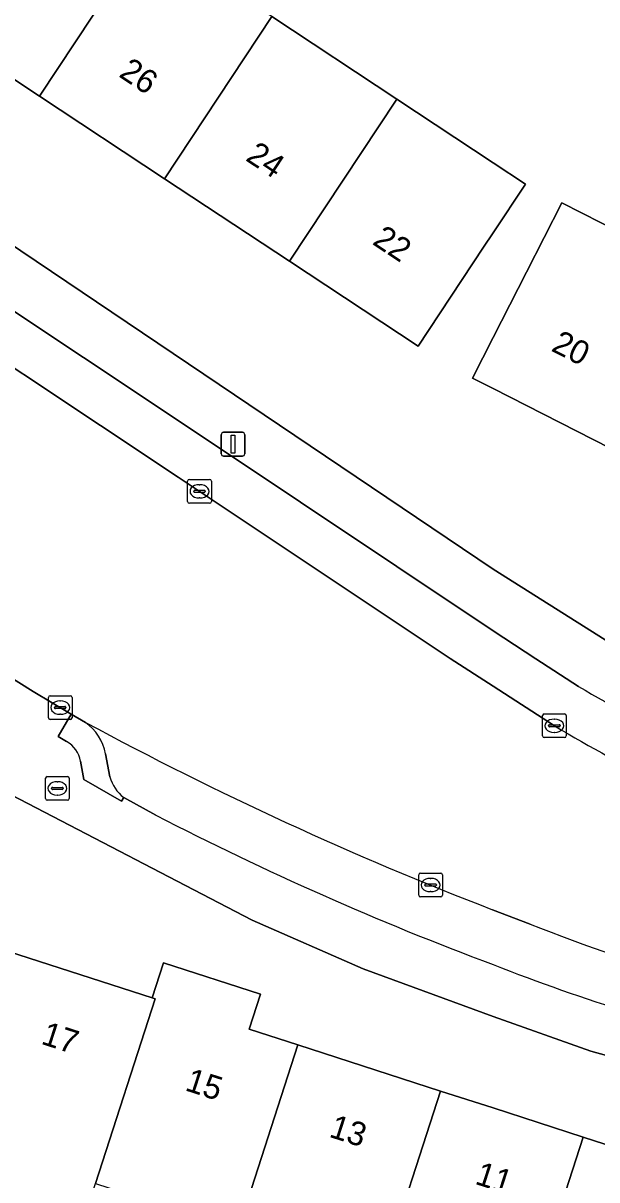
# Model space of a CAD drawing. Extents: x 160554 to 161248, y 385329 to 386506.
# Drawn here: x 160980.2 to 161004.37, y 385929.39 to 385978.1 of the extents above; entities that cross this region are included whole.
import ezdxf

# ---------------------------------------------------------------- set-up
doc = ezdxf.new("R2010")
doc.units = 0
for name, color, linetype in [('IMGEO_Brandkraan', 7, 'Continuous'), ('IMGEO_Erf', 7, 'Continuous'), ('IMGEO_Kolk', 7, 'Continuous'), ('IMGEO_Lichtmast', 7, 'Continuous'), ('IMGEO_Pand', 7, 'Continuous'), ('IMGEO_Pand_nummerreeks', 7, 'Continuous'), ('IMGEO_Parkeervlak_open', 7, 'Continuous'), ('IMGEO_Rijbaan_lokaal_open', 7, 'Continuous'), ('IMGEO_Voetpad_open', 7, 'Continuous')]:
    doc.layers.add(name, color=color, linetype=linetype)

msp = doc.modelspace()

# ---------------------------------------------------------------- linework, layer by layer
at = {"layer": 'IMGEO_Brandkraan'}
for p, q in [((160981.14, 385945.451), (160981.14, 385946.303)), ((160981.215, 385946.377), (160982.067, 385946.377)), ((160981.628, 385946.157), (160981.653, 385946.157)), ((160982.141, 385946.303), (160982.141, 385945.451)), ((160981.399, 385945.871), (160981.399, 385945.883)), ((160981.837, 385945.834), (160981.439, 385945.834)), ((160981.442, 385945.92), (160981.84, 385945.92)), ((160981.651, 385945.597), (160981.626, 385945.597)), ((160981.883, 385945.883), (160981.883, 385945.871)), ((160982.067, 385945.377), (160981.215, 385945.377))]:
    msp.add_line(p, q, dxfattribs=at)
for points in [[(160981.14, 385945.451), (160981.14, 385946.303)], [(160981.215, 385946.377), (160982.067, 385946.377)], [(160982.141, 385946.303), (160982.141, 385945.451)], [(160982.067, 385945.377), (160981.215, 385945.377)]]:
    msp.add_lwpolyline(points, dxfattribs=at)
for centre, radius, start, end in [((160981.217, 385946.301), 0.0765, 91.552, 178.448), ((160981.217, 385946.301), 0.0765, 91.552, 178.448), ((160982.065, 385946.301), 0.0765, 1.552, 88.448), ((160982.065, 385946.301), 0.0765, 1.552, 88.448), ((160981.439, 385945.88), 0.0403, 85.8775, 175.7526), ((160981.436, 385945.87), 0.0366, 178.938, 274.7102), ((160981.84, 385945.877), 0.043, 264.8664, 352.4533), ((160981.844, 385945.882), 0.0386, 1.7309, 96.639), ((160981.217, 385945.453), 0.0765, 181.552, 268.448), ((160981.217, 385945.453), 0.0765, 181.552, 268.448), ((160982.065, 385945.453), 0.0765, 271.552, 358.448), ((160982.065, 385945.453), 0.0765, 271.552, 358.448)]:
    msp.add_arc(centre, radius, start, end, dxfattribs=at)
for centre, major_axis, ratio, start_param, end_param in [((160981.627, 385945.877), (-0.387, 0.002), 0.722429, 4.712389, 7.853982), ((160981.652, 385945.877), (-0.39, 0.002), 0.717154, 1.570796, 4.712389)]:
    msp.add_ellipse(centre, major_axis=major_axis, ratio=ratio, start_param=start_param, end_param=end_param, dxfattribs=at)
at = {"layer": 'IMGEO_Erf'}
for points in [[(160990.671, 385978.384), (160995.939, 385974.905), (161000, 385972.222), (161001.356, 385971.326), (161000, 385969.274), (160999.598, 385968.666), (160996.842, 385964.493), (160991.425, 385968.071), (160986.157, 385971.551), (160980.89, 385975.03), (160975.474, 385978.608)], [(160972.379, 385973.71), (161000, 385955.113), (161004.713, 385952.127)], [(161039.687, 385927.317), (161013.833, 385932.134), (161004.116, 385934.809), (161000, 385936.274), (160994.519, 385938.283), (160989.848, 385940.323), (160979.7, 385945.599), (160975.804, 385939.173), (160979.278, 385938.053), (160979.584, 385939.004), (160985.637, 385937.051), (160986.115, 385938.532), (160990.202, 385937.214), (160989.724, 385935.733), (160991.773, 385935.072), (160997.783, 385933.133), (161000, 385932.418), (161003.794, 385931.194), (161009.971, 385929.201)]]:
    msp.add_lwpolyline(points, dxfattribs=at)
msp.add_lwpolyline([(161008.686, 385967.585), (161014.332, 385964.713), (161019.977, 385961.842), (161025.781, 385958.889), (161024.294, 385955.966), (161022.026, 385951.509), (161016.224, 385954.461), (161010.578, 385957.333), (161004.933, 385960.205), (161000, 385962.715), (160999.132, 385963.156), (161000, 385964.863), (161001.399, 385967.613), (161002.886, 385970.536)], close=True, dxfattribs=at)
at = {"layer": 'IMGEO_Kolk'}
for p, q in [((160987.128, 385957.959), (160987.128, 385958.811)), ((160987.203, 385958.885), (160988.055, 385958.885)), ((160987.616, 385958.665), (160987.641, 385958.665)), ((160988.129, 385958.811), (160988.129, 385957.959)), ((160987.387, 385958.379), (160987.387, 385958.391)), ((160987.825, 385958.342), (160987.427, 385958.342)), ((160987.43, 385958.428), (160987.828, 385958.428)), ((160987.871, 385958.391), (160987.871, 385958.379)), ((160988.055, 385957.885), (160987.203, 385957.885)), ((160987.639, 385958.105), (160987.614, 385958.105)), ((160981.26, 385948.852), (160981.26, 385949.704)), ((160981.335, 385949.778), (160982.187, 385949.778)), ((160981.748, 385949.558), (160981.773, 385949.558)), ((160982.261, 385949.704), (160982.261, 385948.852)), ((160981.519, 385949.272), (160981.519, 385949.284)), ((160981.957, 385949.235), (160981.559, 385949.235)), ((160981.562, 385949.321), (160981.96, 385949.321)), ((160981.771, 385948.998), (160981.746, 385948.998)), ((160982.003, 385949.284), (160982.003, 385949.272)), ((161002.077, 385948.088), (161002.077, 385948.94)), ((161002.152, 385949.014), (161003.004, 385949.014)), ((161003.078, 385948.94), (161003.078, 385948.088)), ((160982.187, 385948.778), (160981.335, 385948.778)), ((161002.336, 385948.508), (161002.336, 385948.52)), ((161002.774, 385948.471), (161002.376, 385948.471)), ((161002.379, 385948.557), (161002.777, 385948.557)), ((161002.565, 385948.794), (161002.59, 385948.794)), ((161002.82, 385948.52), (161002.82, 385948.508)), ((161003.004, 385948.014), (161002.152, 385948.014)), ((161002.588, 385948.234), (161002.563, 385948.234)), ((160996.864, 385941.382), (160996.864, 385942.234)), ((160996.939, 385942.308), (160997.791, 385942.308)), ((160997.352, 385942.088), (160997.377, 385942.088)), ((160997.865, 385942.234), (160997.865, 385941.382)), ((160997.123, 385941.802), (160997.123, 385941.814)), ((160997.561, 385941.765), (160997.163, 385941.765)), ((160997.166, 385941.851), (160997.564, 385941.851)), ((160997.607, 385941.814), (160997.607, 385941.802)), ((160997.791, 385941.308), (160996.939, 385941.308)), ((160997.375, 385941.528), (160997.35, 385941.528))]:
    msp.add_line(p, q, dxfattribs=at)
for points in [[(160987.128, 385957.959), (160987.128, 385958.811)], [(160987.203, 385958.885), (160988.055, 385958.885)], [(160988.129, 385958.811), (160988.129, 385957.959)], [(160988.055, 385957.885), (160987.203, 385957.885)], [(160981.26, 385948.852), (160981.26, 385949.704)], [(160981.335, 385949.778), (160982.187, 385949.778)], [(160982.261, 385949.704), (160982.261, 385948.852)], [(161002.077, 385948.088), (161002.077, 385948.94)], [(161002.152, 385949.014), (161003.004, 385949.014)], [(161003.078, 385948.94), (161003.078, 385948.088)], [(160982.187, 385948.778), (160981.335, 385948.778)], [(161003.004, 385948.014), (161002.152, 385948.014)], [(160996.864, 385941.382), (160996.864, 385942.234)], [(160996.939, 385942.308), (160997.791, 385942.308)], [(160997.865, 385942.234), (160997.865, 385941.382)], [(160997.791, 385941.308), (160996.939, 385941.308)]]:
    msp.add_lwpolyline(points, dxfattribs=at)
for centre, radius, start, end in [((160987.205, 385958.809), 0.0765, 91.552, 178.448), ((160987.205, 385958.809), 0.0765, 91.552, 178.448), ((160988.053, 385958.809), 0.0765, 1.552, 88.448), ((160988.053, 385958.809), 0.0765, 1.552, 88.448), ((160987.427, 385958.388), 0.0403, 85.8775, 175.7526), ((160987.424, 385958.378), 0.0366, 178.938, 274.7102), ((160987.828, 385958.385), 0.043, 264.8664, 352.4533), ((160987.832, 385958.39), 0.0386, 1.7309, 96.639), ((160987.205, 385957.961), 0.0765, 181.552, 268.448), ((160987.205, 385957.961), 0.0765, 181.552, 268.448), ((160988.053, 385957.961), 0.0765, 271.552, 358.448), ((160988.053, 385957.961), 0.0765, 271.552, 358.448), ((160981.337, 385949.702), 0.0765, 91.552, 178.448), ((160981.337, 385949.702), 0.0765, 91.552, 178.448), ((160982.185, 385949.702), 0.0765, 1.552, 88.448), ((160982.185, 385949.702), 0.0765, 1.552, 88.448), ((160981.559, 385949.281), 0.0403, 85.8775, 175.7526), ((160981.556, 385949.271), 0.0366, 178.938, 274.7102), ((160981.96, 385949.278), 0.043, 264.8664, 352.4533), ((160981.964, 385949.283), 0.0386, 1.7309, 96.639), ((161002.154, 385948.938), 0.0765, 91.552, 178.448), ((161002.154, 385948.938), 0.0765, 91.552, 178.448), ((161003.002, 385948.938), 0.0765, 1.552, 88.448), ((161003.002, 385948.938), 0.0765, 1.552, 88.448), ((160981.337, 385948.854), 0.0765, 181.552, 268.448), ((160981.337, 385948.854), 0.0765, 181.552, 268.448), ((160982.185, 385948.854), 0.0765, 271.552, 358.448), ((160982.185, 385948.854), 0.0765, 271.552, 358.448), ((161002.376, 385948.517), 0.0403, 85.8775, 175.7526), ((161002.373, 385948.507), 0.0366, 178.938, 274.7102), ((161002.777, 385948.514), 0.043, 264.8664, 352.4533), ((161002.781, 385948.519), 0.0386, 1.7309, 96.639), ((161002.154, 385948.09), 0.0765, 181.552, 268.448), ((161002.154, 385948.09), 0.0765, 181.552, 268.448), ((161003.002, 385948.09), 0.0765, 271.552, 358.448), ((161003.002, 385948.09), 0.0765, 271.552, 358.448), ((160996.941, 385942.232), 0.0765, 91.552, 178.448), ((160996.941, 385942.232), 0.0765, 91.552, 178.448), ((160997.789, 385942.232), 0.0765, 1.552, 88.448), ((160997.789, 385942.232), 0.0765, 1.552, 88.448), ((160997.163, 385941.811), 0.0403, 85.8775, 175.7526), ((160997.16, 385941.801), 0.0366, 178.938, 274.7102), ((160997.564, 385941.808), 0.043, 264.8664, 352.4533), ((160997.568, 385941.813), 0.0386, 1.7309, 96.639), ((160996.941, 385941.384), 0.0765, 181.552, 268.448), ((160996.941, 385941.384), 0.0765, 181.552, 268.448), ((160997.789, 385941.384), 0.0765, 271.552, 358.448), ((160997.789, 385941.384), 0.0765, 271.552, 358.448)]:
    msp.add_arc(centre, radius, start, end, dxfattribs=at)
for centre, major_axis, ratio, start_param, end_param in [((160987.615, 385958.385), (-0.387, 0.002), 0.722429, 4.712389, 7.853982), ((160987.64, 385958.385), (-0.39, 0.002), 0.717154, 1.570796, 4.712389), ((160981.747, 385949.278), (-0.387, 0.002), 0.722429, 4.712389, 7.853982), ((160981.772, 385949.278), (-0.39, 0.002), 0.717154, 1.570796, 4.712389), ((161002.564, 385948.514), (-0.387, 0.002), 0.722429, 4.712389, 7.853982), ((161002.589, 385948.514), (-0.39, 0.002), 0.717154, 1.570796, 4.712389), ((160997.351, 385941.808), (-0.387, 0.002), 0.722429, 4.712389, 7.853982), ((160997.376, 385941.808), (-0.39, 0.002), 0.717154, 1.570796, 4.712389)]:
    msp.add_ellipse(centre, major_axis=major_axis, ratio=ratio, start_param=start_param, end_param=end_param, dxfattribs=at)
at = {"layer": 'IMGEO_Lichtmast'}
for p, q in [((160988.545, 385959.97), (160988.545, 385960.77)), ((160988.545, 385960.77), (160988.545, 385959.97)), ((160988.645, 385960.87), (160989.435, 385960.87)), ((160989.435, 385960.87), (160988.645, 385960.87)), ((160989.535, 385960.77), (160989.535, 385959.97)), ((160989.535, 385959.97), (160989.535, 385960.77)), ((160989.435, 385959.87), (160988.645, 385959.87)), ((160988.645, 385959.87), (160989.435, 385959.87))]:
    msp.add_line(p, q, dxfattribs=at)
msp.add_lwpolyline([(160988.965, 385960.745), (160989.115, 385960.745), (160989.115, 385959.995), (160988.965, 385959.995), (160988.965, 385960.745)], dxfattribs=at)
for centre, start, end in [((160988.645, 385960.77), 90, 180), ((160988.645, 385960.77), 90, 180), ((160989.435, 385960.77), 0, 90), ((160989.435, 385960.77), 360, 90), ((160988.645, 385959.97), 180, 270), ((160988.645, 385959.97), 180, 270), ((160989.435, 385959.97), 270, 0), ((160989.435, 385959.97), 270, 0)]:
    msp.add_arc(centre, 0.1, start, end, dxfattribs=at)
at = {"layer": 'IMGEO_Pand'}
for points in [[(160985.403, 385981.864), (160984.159, 385982.685), (160979.987, 385985.441), (160978.659, 385983.431), (160977.166, 385981.17), (160975.474, 385978.608), (160980.89, 385975.03)], [(160980.89, 385975.03), (160986.157, 385971.551), (160990.671, 385978.384), (160985.403, 385981.864)], [(160995.939, 385974.905), (160990.671, 385978.384), (160986.157, 385971.551), (160991.425, 385968.071)], [(160991.425, 385968.071), (160996.842, 385964.493), (160999.598, 385968.666), (161000, 385969.274), (161001.356, 385971.326), (161000, 385972.222), (160995.939, 385974.905)], [(161008.686, 385967.585), (161002.886, 385970.536), (161001.399, 385967.613), (161000, 385964.863), (160999.132, 385963.156), (161000, 385962.715), (161004.933, 385960.205)], [(160985.762, 385937.011), (160985.637, 385937.051), (160979.584, 385939.004), (160979.278, 385938.053), (160975.804, 385939.173), (160973.191, 385934.911), (160970.238, 385930.094), (160978.216, 385927.521), (160982.275, 385926.212), (160983.251, 385929.234)], [(160991.773, 385935.072), (160989.724, 385935.733), (160990.202, 385937.214), (160986.115, 385938.532), (160985.637, 385937.051), (160985.762, 385937.011), (160983.251, 385929.234), (160989.262, 385927.294)], [(160989.262, 385927.294), (160995.272, 385925.355), (160997.783, 385933.133), (160991.773, 385935.072)], [(161003.794, 385931.194), (161000, 385932.418), (160997.783, 385933.133), (160995.272, 385925.355), (161000, 385923.829), (161001.283, 385923.415)], [(161001.283, 385923.415), (161007.461, 385921.422), (161008.436, 385924.443), (161009.971, 385929.201), (161003.794, 385931.194)]]:
    msp.add_lwpolyline(points, close=True, dxfattribs=at)
at = {"layer": 'IMGEO_Parkeervlak_open'}
for points in [[(160973.667, 385967.66), (160986.724, 385958.988), (160998.189, 385951.341), (160999.999, 385950.177), (161002.589, 385948.505)], [(161003.597, 385950.169), (161001.799, 385951.331), (161000, 385952.51), (160987.82, 385960.634), (160977.636, 385967.398)], [(160983.668, 385947.332), (160983.855, 385946.367)], [(160984.434, 385945.493), (160985.79, 385944.747)], [(161001.555, 385940.161), (160999.971, 385940.767)]]:
    msp.add_lwpolyline(points, dxfattribs=at)
for centre, radius, start, end in [((161045.815, 386021.683), 83.045, 239.44492, 246.49682), ((161053.87, 386080.5), 149.768, 241.67969, 248.90696), ((160981.576, 385946.928), 2.131, 10.9285, 54.2708), ((161046.652, 386023.307), 86.816, 239.49922, 246.411), ((160985.447, 385946.793), 1.648, 194.9822, 232.0645), ((161046.28, 386062.167), 132.085, 242.7443, 249.48944), ((161031.746, 386016.467), 82.062, 248.41375, 259.00106), ((161030.553, 386016.225), 83.556, 248.55162, 256.96669)]:
    msp.add_arc(centre, radius, start, end, dxfattribs=at)
at = {"layer": 'IMGEO_Rijbaan_lokaal_open'}
for points in [[(161002.589, 385948.505), (160999.999, 385950.177), (160998.189, 385951.341), (160986.724, 385958.988), (160973.667, 385967.66), (160972.428, 385968.474), (160969.082, 385970.686), (160966.379, 385966.415), (160966.526, 385966.311)], [(160965.565, 385965.145), (160962.97, 385961.044), (160968.73, 385957.423), (160977.702, 385951.784), (160980.615, 385949.954), (160982.22, 385949.007), (160982.82, 385948.658)], [(160999.971, 385940.767), (161001.555, 385940.161)]]:
    msp.add_lwpolyline(points, dxfattribs=at)
for centre, radius, start, end in [((161053.87, 386080.5), 149.768, 241.67969, 248.90696), ((161046.652, 386023.307), 86.816, 239.49922, 246.411), ((161031.746, 386016.467), 82.062, 248.41375, 259.00106)]:
    msp.add_arc(centre, radius, start, end, dxfattribs=at)
at = {"layer": 'IMGEO_Voetpad_open'}
for points in [[(161004.713, 385952.127), (161000, 385955.113), (160972.379, 385973.71), (160969.082, 385970.686), (160972.428, 385968.474), (160973.667, 385967.66)], [(160977.636, 385967.398), (160987.82, 385960.634), (161000, 385952.51), (161001.799, 385951.331), (161003.597, 385950.169)], [(160982.03, 385947.85), (160981.668, 385948.06), (160982.22, 385949.007), (160980.615, 385949.954), (160977.702, 385951.784), (160968.73, 385957.423), (160962.97, 385961.044), (160961.089, 385959.583), (160963.967, 385957.794), (160970.67, 385953.594), (160971.146, 385953.29), (160976.362, 385949.968), (160976.632, 385949.796), (160979.499, 385947.991), (160978.49, 385946.347), (160979.7, 385945.599), (160989.848, 385940.323), (160994.519, 385938.283), (161000, 385936.274), (161004.116, 385934.809), (161013.833, 385932.134), (161039.687, 385927.317)], [(160982.82, 385948.658), (160982.22, 385949.007), (160981.668, 385948.06), (160982.03, 385947.85)], [(160985.79, 385944.747), (160984.434, 385945.493), (160984.339, 385945.344), (160982.751, 385946.246), (160982.614, 385947.018)], [(160982.614, 385947.018), (160982.751, 385946.246), (160984.339, 385945.344), (160984.434, 385945.493)], [(160983.855, 385946.367), (160983.668, 385947.332)]]:
    msp.add_lwpolyline(points, dxfattribs=at)
for centre, radius, start, end in [((161045.815, 386021.683), 83.045, 239.44492, 246.49682), ((160981.576, 385946.928), 2.131, 10.9285, 54.2708), ((160981.489, 385946.849), 1.138, 8.5282, 61.6036), ((160981.489, 385946.849), 1.138, 8.5282, 61.6036), ((160985.447, 385946.793), 1.648, 194.9822, 232.0645), ((161046.28, 386062.167), 132.085, 242.7443, 249.48944), ((161030.553, 386016.225), 83.556, 248.55162, 256.96669)]:
    msp.add_arc(centre, radius, start, end, dxfattribs=at)

# ---------------------------------------------------------------- texts
at = {"layer": 'IMGEO_Pand_nummerreeks'}
for s, rotation, p in [('26', 326.5526, (160984.186, 385975.873)), ('24', 326.5526, (160989.528, 385972.344)), ('22', 326.5526, (160994.868, 385968.817)), ('20', 333.0347, (161002.403, 385964.32)), ('17', 342.118, (160980.911, 385935.13)), ('15', 342.118, (160986.977, 385933.173)), ('13', 342.1208, (160993.044, 385931.216)), ('11', 342.1216, (160999.191, 385929.234))]:
    msp.add_text(s, height=1, rotation=rotation, dxfattribs=at).set_placement(p)

doc.saveas('drawing.dxf')
